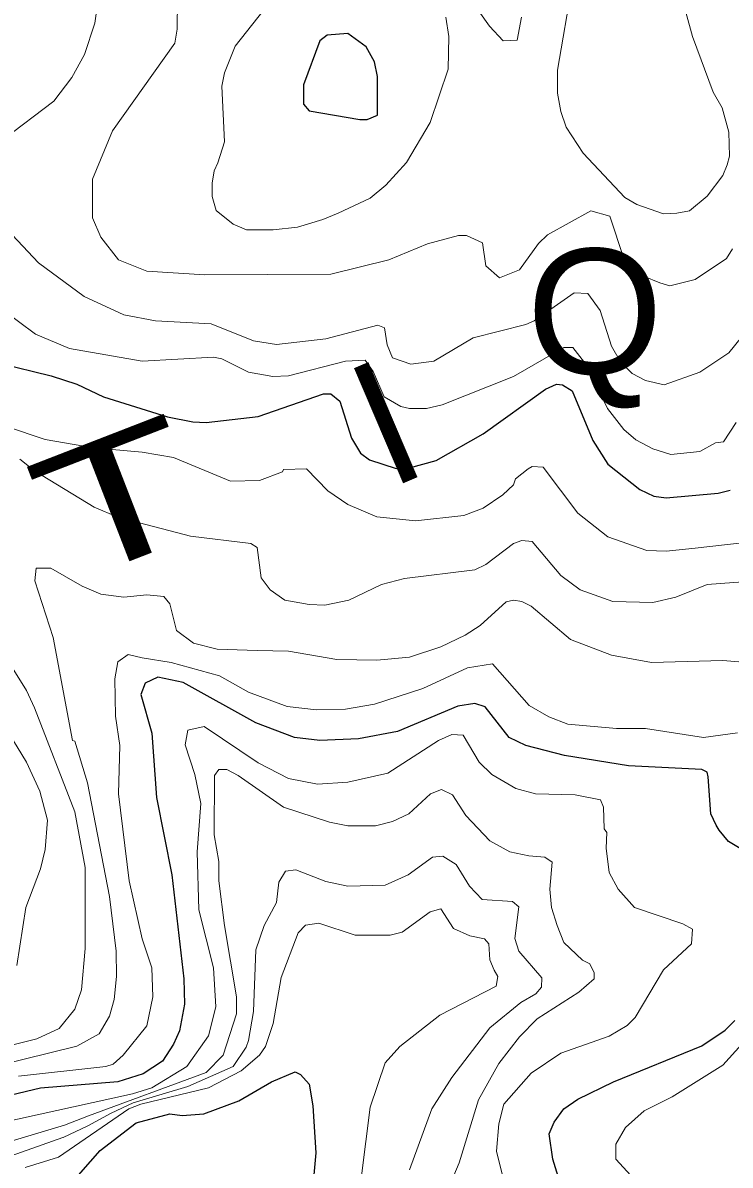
# Model space of a CAD drawing. Extents: x 423 to 448.8, y 7456.3 to 7484.
# Drawn here: x 443.692 to 444.597, y 7480.529 to 7481.99 of the extents above; entities that cross this region are included whole.
import ezdxf
from ezdxf.enums import TextEntityAlignment as Align

# ---------------------------------------------------------------- set-up
doc = ezdxf.new("R2010")
doc.units = 0
doc.header["$LTSCALE"] = 0.032
doc.layers.add('1', color=7, linetype='Continuous', lineweight=25)
doc.layers.add('2', color=7, linetype='Continuous', lineweight=13)
doc.layers.add('61', color=7, linetype='Continuous')

msp = doc.modelspace()

# ---------------------------------------------------------------- linework, layer by layer
at = {"layer": '1'}
msp.add_lwpolyline([(444.1313, 7481.9594), (444.1077, 7481.9764), (444.0814, 7481.9741), (444.0722, 7481.9672), (444.0513, 7481.9107), (444.0513, 7481.8859), (444.0583, 7481.8774), (444.1232, 7481.8666), (444.1325, 7481.8666), (444.1457, 7481.872), (444.1456, 7481.9215), (444.1418, 7481.9401)], close=True, dxfattribs=at)
for points in [[(443.6623, 7481.5549), (443.7288, 7481.5386), (443.7613, 7481.5278), (443.7953, 7481.5116), (443.8773, 7481.4861), (443.9098, 7481.4798), (443.9268, 7481.4791), (443.9933, 7481.4868), (444.0768, 7481.5154), (444.0861, 7481.5154), (444.0977, 7481.5061), (444.1124, 7481.459), (444.124, 7481.4396), (444.1356, 7481.4311), (444.1697, 7481.4203), (444.1867, 7481.4211), (444.2207, 7481.4303), (444.281, 7481.4644), (444.3607, 7481.5216), (444.3746, 7481.5278), (444.3823, 7481.527), (444.3947, 7481.5193), (444.421, 7481.4559), (444.4404, 7481.4257), (444.4813, 7481.3932), (444.4991, 7481.3847)], [(444.4991, 7481.3847), (444.5146, 7481.3824), (444.5811, 7481.3886), (444.5966, 7481.3925)], [(444.6245, 7480.9253), (444.5943, 7480.9431), (444.5826, 7480.9578), (444.5788, 7480.964), (444.5718, 7480.9787), (444.5687, 7481.0259), (444.5672, 7481.032), (444.5602, 7481.0351), (444.4667, 7481.0397), (444.3847, 7481.0529), (444.3352, 7481.0661), (444.3143, 7481.0761), (444.2833, 7481.1155), (444.2702, 7481.1194), (444.2485, 7481.1163), (444.1712, 7481.0839), (444.1217, 7481.0746), (444.0722, 7481.0722), (444.0397, 7481.0761), (443.9902, 7481.0947), (443.8974, 7481.1465), (443.8649, 7481.1534), (443.8486, 7481.1457), (443.8432, 7481.131), (443.8572, 7481.0815), (443.8634, 7480.9996), (443.8827, 7480.9006)], [(443.8827, 7480.9006), (443.8981, 7480.7675), (443.8989, 7480.735), (443.8927, 7480.701), (443.885, 7480.684), (443.8711, 7480.6623), (443.8463, 7480.6461), (443.8139, 7480.636), (443.7149, 7480.6275), (443.6483, 7480.612), (443.5493, 7480.5741), (443.4828, 7480.5385), (443.4333, 7480.5177)], [(444.3769, 7480.5146), (444.37, 7480.537), (444.3653, 7480.5695), (444.3715, 7480.5842), (444.3839, 7480.6012), (444.4017, 7480.6136), (444.4473, 7480.636), (444.5602, 7480.6817), (444.5904, 7480.7018), (444.6028, 7480.7141)], [(443.7512, 7480.5022), (443.7914, 7480.5478), (443.8371, 7480.5834), (443.8804, 7480.595), (443.8959, 7480.5927), (443.9237, 7480.595), (443.9686, 7480.6113), (444.0103, 7480.636), (444.0405, 7480.6484), (444.0474, 7480.6453), (444.0583, 7480.6329), (444.0629, 7480.6051), (444.0668, 7480.5448), (444.0644, 7480.5169)]]:
    msp.add_lwpolyline(points, dxfattribs=at)
at = {"layer": '2'}
for points in [[(443.6669, 7481.8403), (443.7319, 7481.8898), (443.755, 7481.92), (443.7713, 7481.9494), (443.7845, 7481.9896), (443.7945, 7482.0623)], [(444.5997, 7481.7011), (444.5919, 7481.6887), (444.5517, 7481.6616), (444.5193, 7481.6539), (444.5069, 7481.6577), (444.486, 7481.6662), (444.4605, 7481.6887), (444.4427, 7481.7428), (444.4187, 7481.7498), (444.363, 7481.7189), (444.3514, 7481.708), (444.3274, 7481.674), (444.3019, 7481.6639), (444.2841, 7481.6794), (444.2802, 7481.7088), (444.2594, 7481.7181), (444.2493, 7481.7181), (444.2099, 7481.7072), (444.1604, 7481.6871), (444.0861, 7481.6686), (443.9252, 7481.6678), (443.851, 7481.6725), (443.8146, 7481.6871), (443.7922, 7481.7158), (443.7814, 7481.7405), (443.7814, 7481.79), (443.8069, 7481.8519), (443.8866, 7481.964), (443.8897, 7481.9819), (443.8904, 7482.0561)], [(444.2501, 7482.0406), (444.2888, 7481.9857), (444.3065, 7481.9671), (444.3243, 7481.9679), (444.3297, 7481.9973)], [(444.38, 7481.8767), (444.3761, 7481.8999), (444.3761, 7481.9293), (444.3952, 7482.0418)], [(444.0072, 7482.0151), (443.9639, 7481.9602), (443.95, 7481.9262), (443.9469, 7481.9091), (443.95, 7481.838), (443.9417, 7481.8112), (443.937, 7481.8009), (443.9344, 7481.7852), (443.9344, 7481.7679), (443.9395, 7481.7502), (443.9614, 7481.7324), (443.9782, 7481.7254), (444.0123, 7481.7254), (444.0435, 7481.7287), (444.0757, 7481.7385), (444.0954, 7481.7467), (444.1364, 7481.766), (444.1565, 7481.7823), (444.1828, 7481.8116), (444.213, 7481.8627), (444.2362, 7481.9308), (444.2369, 7481.9726), (444.2331, 7481.9973)], [(444.5401, 7482.0035), (444.5486, 7481.9726), (444.5749, 7481.9014), (444.5865, 7481.8813), (444.595, 7481.8504), (444.5958, 7481.8194), (444.5927, 7481.8086), (444.5873, 7481.7947), (444.5672, 7481.7684), (444.5448, 7481.7498), (444.5285, 7481.7467), (444.5115, 7481.7459), (444.4775, 7481.7575)], [(444.4775, 7481.7575), (444.462, 7481.7668), (444.4086, 7481.8233), (444.387, 7481.8566), (444.38, 7481.8767)], [(444.6275, 7481.6082), (444.5951, 7481.568), (444.5579, 7481.5433), (444.5123, 7481.5271), (444.4883, 7481.5325), (444.4713, 7481.5417), (444.4566, 7481.5565), (444.445, 7481.5766), (444.4303, 7481.6222), (444.4148, 7481.6438), (444.397, 7481.6446), (444.346, 7481.609), (444.3352, 7481.6044), (444.2679, 7481.5874), (444.2176, 7481.5572), (444.1882, 7481.5534), (444.165, 7481.5618), (444.158, 7481.5781), (444.1549, 7481.5998), (444.1464, 7481.6036), (444.0799, 7481.5858), (444.0165, 7481.5788), (443.9871, 7481.5835), (443.933, 7481.6052), (443.8618, 7481.609), (443.8216, 7481.6168), (443.7706, 7481.64), (443.7125, 7481.6833), (443.6654, 7481.7328)], [(444.4976, 7481.4451), (444.4759, 7481.4567), (444.4605, 7481.4698), (444.4396, 7481.4969), (444.4133, 7481.5518), (444.3955, 7481.575), (444.3839, 7481.575), (444.3197, 7481.5379), (444.2284, 7481.5015), (444.2083, 7481.4969), (444.1867, 7481.4969), (444.1758, 7481.4992), (444.1542, 7481.5116), (444.1403, 7481.5441), (444.1302, 7481.5588), (444.1047, 7481.5572), (444.032, 7481.5386), (444.0119, 7481.5379), (443.9809, 7481.5433), (443.9469, 7481.5603), (443.9361, 7481.5626), (443.8448, 7481.5572), (443.752, 7481.5735), (443.7087, 7481.592), (443.6653, 7481.6245)], [(443.6715, 7481.4737), (443.721, 7481.4574), (443.7829, 7481.4466), (443.8448, 7481.4412), (443.885, 7481.4342), (443.9577, 7481.404), (443.9949, 7481.4048), (444.0242, 7481.4157), (444.0257, 7481.4187), (444.0552, 7481.4195), (444.0822, 7481.3917), (444.1078, 7481.3739), (444.1449, 7481.3584), (444.1944, 7481.353), (444.2563, 7481.36), (444.281, 7481.3693), (444.3058, 7481.3863), (444.3197, 7481.3994), (444.322, 7481.4071), (444.3383, 7481.4195), (444.3437, 7481.4226), (444.3576, 7481.4219), (444.4017, 7481.363), (444.4404, 7481.3329), (444.4899, 7481.3151), (444.5146, 7481.3143), (444.5517, 7481.3182), (444.6384, 7481.3282)], [(444.6043, 7481.4791), (444.5881, 7481.4543), (444.578, 7481.4528), (444.5579, 7481.442), (444.5208, 7481.4381), (444.4976, 7481.4451)], [(443.6886, 7481.4319), (443.7071, 7481.4172), (443.7837, 7481.3708), (443.8139, 7481.3577), (443.9067, 7481.3337), (443.984, 7481.3244), (443.9918, 7481.319), (443.9971, 7481.2803), (444.0087, 7481.2648), (444.0273, 7481.2517), (444.0583, 7481.2463), (444.0784, 7481.2455), (444.1093, 7481.2517), (444.1511, 7481.2718), (444.1805, 7481.2795), (444.2702, 7481.2904), (444.2841, 7481.2973), (444.3197, 7481.3244), (444.3305, 7481.3282), (444.3437, 7481.3267), (444.38, 7481.2834), (444.4048, 7481.2648), (444.4466, 7481.2502), (444.4976, 7481.2486), (444.527, 7481.2555), (444.5672, 7481.2718), (444.6925, 7481.2811)], [(443.6592, 7480.6561), (443.7613, 7480.6816), (443.7899, 7480.6971), (443.803, 7480.7196), (443.8092, 7480.7412), (443.8123, 7480.7706), (443.8115, 7480.8031), (443.803, 7480.8727), (443.7752, 7481.0181), (443.7589, 7481.0715), (443.7558, 7481.0723), (443.7311, 7481.2038), (443.7079, 7481.2765), (443.7094, 7481.2927), (443.728, 7481.2927), (443.7682, 7481.2695), (443.7922, 7481.2594), (443.8216, 7481.2555), (443.851, 7481.2586), (443.8726, 7481.2563), (443.8804, 7481.2471), (443.8889, 7481.213), (443.9105, 7481.1968), (443.9407, 7481.189), (443.9918, 7481.1875), (444.032, 7481.1867), (444.0939, 7481.1759), (444.1449, 7481.1751), (444.1867, 7481.179), (444.2269, 7481.1921), (444.2578, 7481.2068), (444.2771, 7481.2192), (444.3104, 7481.2494)], [(444.3104, 7481.2494), (444.3197, 7481.2517), (444.3305, 7481.2502), (444.3421, 7481.244), (444.3924, 7481.2014), (444.445, 7481.1813), (444.4961, 7481.172), (444.5873, 7481.1744), (444.6384, 7481.1705)], [(443.6483, 7480.6755), (443.7102, 7480.6909), (443.7388, 7480.7041), (443.7589, 7480.7288), (443.7675, 7480.7536), (443.7721, 7480.8062), (443.7721, 7480.9098), (443.7589, 7480.981), (443.7071, 7481.114), (443.6971, 7481.1364), (443.6646, 7481.1883)], [(443.8448, 7481.1782), (443.827, 7481.1821), (443.8139, 7481.1728), (443.81, 7481.1512), (443.8108, 7481.1032), (443.8162, 7481.0661), (443.8146, 7481.0042), (443.8285, 7480.8928), (443.8448, 7480.8186), (443.8572, 7480.7814), (443.8587, 7480.7443), (443.851, 7480.7072), (443.8208, 7480.6701), (443.8077, 7480.6584), (443.7984, 7480.6553), (443.687, 7480.643)], [(444.6058, 7481.0823), (444.5626, 7481.0761), (444.4883, 7481.0877), (444.4512, 7481.0877), (444.3893, 7481.0931), (444.3646, 7481.1024), (444.3398, 7481.1171), (444.2926, 7481.1705), (444.2609, 7481.165), (444.2037, 7481.1388), (444.1418, 7481.1187), (444.1047, 7481.1125), (444.0676, 7481.1117), (444.0304, 7481.1156), (443.9809, 7481.1341), (443.9438, 7481.155), (443.8819, 7481.172), (443.8448, 7481.1782)], [(443.6599, 7480.5826), (443.8324, 7480.6206), (443.8572, 7480.6283), (443.902, 7480.6554), (443.9299, 7480.6948), (443.9392, 7480.7319), (443.9361, 7480.7814), (443.9175, 7480.8557), (443.9152, 7480.9299), (443.9198, 7480.9918), (443.9121, 7481.029), (443.8997, 7481.0668), (443.9035, 7481.0854), (443.9244, 7481.09), (443.9933, 7481.0436), (444.032, 7481.0235), (444.0691, 7481.0166), (444.1078, 7481.0189), (444.1588, 7481.0305), (444.2238, 7481.0723), (444.2408, 7481.08), (444.2555, 7481.0792), (444.2756, 7481.0444), (444.2919, 7481.0289), (444.3228, 7481.0111), (444.3476, 7481.0042), (444.3986, 7481.0026), (444.431, 7480.9965), (444.4349, 7480.9872), (444.4357, 7480.9593), (444.4388, 7480.9547), (444.438, 7480.9346), (444.4419, 7480.9037), (444.4535, 7480.882), (444.4744, 7480.8587), (444.5363, 7480.8379), (444.5486, 7480.8309), (444.5471, 7480.8124), (444.5115, 7480.7791), (444.4751, 7480.718), (444.4651, 7480.708), (444.4419, 7480.694), (444.38, 7480.6724), (444.3421, 7480.6469), (444.3073, 7480.6074), (444.3011, 7480.5819), (444.298, 7480.5471), (444.3073, 7480.5092)], [(443.6847, 7480.7845), (443.6963, 7480.8588), (443.7149, 7480.9083), (443.721, 7480.933), (443.7241, 7480.9702), (443.7141, 7481.0073), (443.697, 7481.0444), (443.6746, 7481.0815)], [(443.6731, 7480.5587), (443.7458, 7480.5803), (443.7764, 7480.5923), (443.9268, 7480.6476), (443.9484, 7480.67), (443.9655, 7480.7227), (443.9655, 7480.7443), (443.95, 7480.8356), (443.943, 7480.8928), (443.943, 7480.9176), (443.9368, 7480.9516), (443.9376, 7481.0274), (443.943, 7481.0351), (443.9531, 7481.0351), (443.9678, 7481.0274), (444.0258, 7480.9872), (444.0846, 7480.9678), (444.1078, 7480.9632), (444.1434, 7480.9632), (444.165, 7480.9686), (444.1859, 7480.9787), (444.2137, 7481.0042), (444.2276, 7481.0096), (444.2416, 7481.0026), (444.2586, 7480.9764), (444.2895, 7480.9438), (444.3151, 7480.9299), (444.3393, 7480.925), (444.3595, 7480.923), (444.3692, 7480.9168), (444.3661, 7480.882), (444.3684, 7480.8588), (444.3754, 7480.8356), (444.3839, 7480.8139), (444.4078, 7480.7915), (444.4171, 7480.7868), (444.4226, 7480.7753), (444.4226, 7480.7675), (444.4032, 7480.7505), (444.3498, 7480.7164), (444.3274, 7480.6933), (444.3011, 7480.6592), (444.2748, 7480.6128), (444.2501, 7480.5324), (444.2354, 7480.4968)], [(444.1867, 7480.5231), (444.2153, 7480.6012), (444.2408, 7480.6414), (444.2895, 7480.7049), (444.329, 7480.7373), (444.3483, 7480.7482), (444.3553, 7480.7567), (444.356, 7480.769), (444.3266, 7480.8031), (444.3212, 7480.8193), (444.3266, 7480.8595), (444.3182, 7480.8665), (444.2794, 7480.8688), (444.2632, 7480.8858), (444.2462, 7480.9137), (444.2292, 7480.9245), (444.2161, 7480.923), (444.1851, 7480.9006), (444.1557, 7480.8874), (444.1078, 7480.8858), (444.0799, 7480.892), (444.0413, 7480.9067), (444.0281, 7480.9052), (444.0196, 7480.8913), (444.0165, 7480.865), (444.001, 7480.8356), (443.9902, 7480.8046), (443.9871, 7480.7258), (443.9809, 7480.6886), (443.9778, 7480.6801), (443.9614, 7480.6556), (443.9033, 7480.6297), (443.8336, 7480.609), (443.8051, 7480.5958), (443.7754, 7480.5795), (443.7438, 7480.5648), (443.7435, 7480.5648), (443.6506, 7480.5316)], [(443.6955, 7480.5262), (443.7381, 7480.5393), (443.8278, 7480.6012), (443.8433, 7480.6074), (443.9299, 7480.6283), (443.9716, 7480.65), (443.9949, 7480.67), (444.0026, 7480.6809), (444.0126, 7480.7103), (444.0227, 7480.7691), (444.0443, 7480.8263), (444.0536, 7480.8363), (444.0707, 7480.8387), (444.1171, 7480.8232), (444.1619, 7480.8232), (444.1774, 7480.827), (444.213, 7480.8534), (444.2268, 7480.8572), (444.2431, 7480.8317), (444.264, 7480.8224), (444.2826, 7480.8186), (444.288, 7480.8124), (444.2894, 7480.792), (444.2948, 7480.7787), (444.2996, 7480.7706), (444.2973, 7480.7582), (444.2253, 7480.7211), (444.1742, 7480.6809), (444.1557, 7480.66), (444.1364, 7480.6035), (444.1255, 7480.5154)], [(444.4698, 7480.5161), (444.4504, 7480.537), (444.4504, 7480.5563), (444.4628, 7480.5773), (444.4867, 7480.5989), (444.5224, 7480.6167), (444.5873, 7480.6569), (444.6399, 7480.7157)]]:
    msp.add_lwpolyline(points, dxfattribs=at)

# ---------------------------------------------------------------- texts
at = {"layer": '61', "width": 1.05}
msp.add_text('Q', height=0.16, dxfattribs=at).set_placement((444.4236, 7481.541), align=Align.CENTER)
at = {"layer": '61'}
msp.add_text('I', height=0.16, rotation=23.097, dxfattribs=at).set_placement((444.1877, 7481.4051), align=Align.CENTER)
at = {"layer": '61', "width": 1.55}
msp.add_text('T', height=0.16, rotation=21.213, dxfattribs=at).set_placement((443.843, 7481.307), align=Align.CENTER)

doc.saveas('drawing.dxf')
